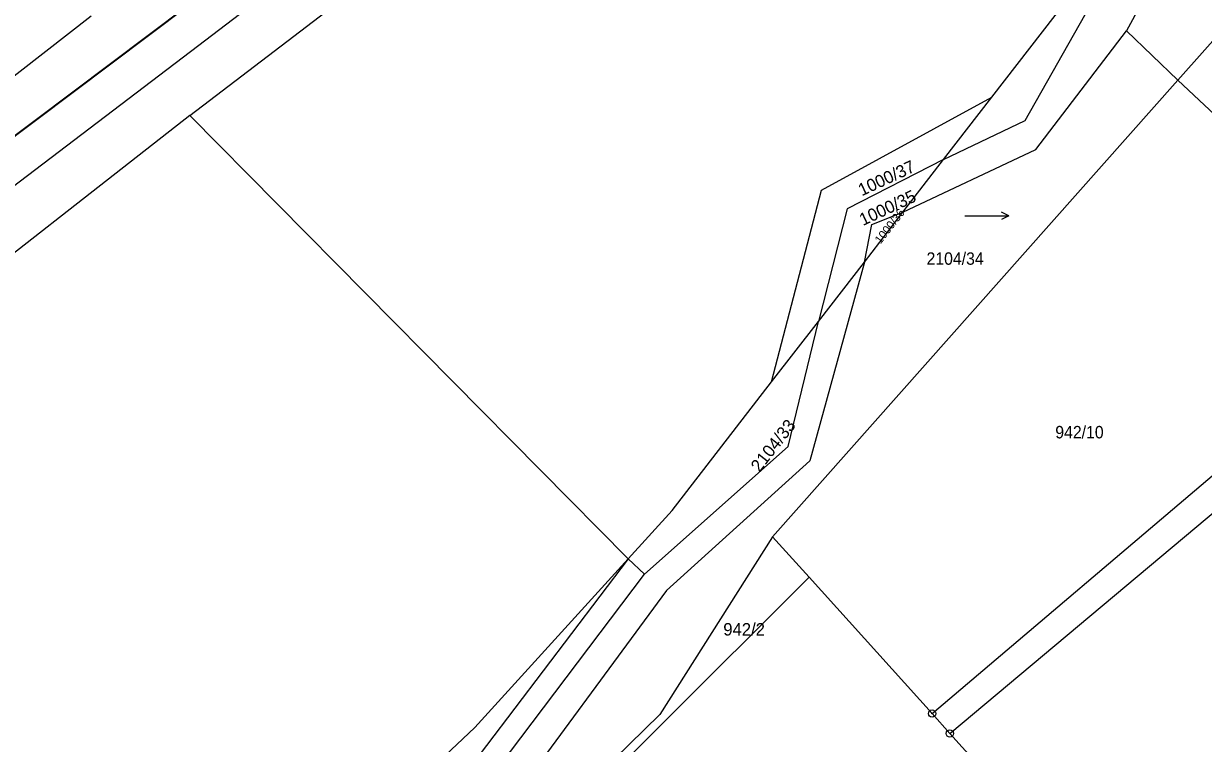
# Model space of a CAD drawing. Extents: x -679733 to -673243, y -1075091 to -1066557.
# Drawn here: x -676020.2 to -675859, y -1069924.8 to -1069826.4 of the extents above; entities that cross this region are included whole.
import ezdxf
from ezdxf.enums import TextEntityAlignment as Align

# ---------------------------------------------------------------- set-up
doc = ezdxf.new("R2010")
doc.units = 0
doc.header["$LTSCALE"] = 0.68
for name, color, linetype, lineweight in [('1', 7, 'Continuous', 25), ('3', 7, 'Continuous', 25), ('6', 7, 'Continuous', 35), ('8', 7, 'Continuous', 25)]:
    doc.layers.add(name, color=color, linetype=linetype, lineweight=lineweight)
doc.layers.add('2', color=7, linetype='Continuous')

msp = doc.modelspace()

# ---------------------------------------------------------------- linework, layer by layer
at = {"layer": '1'}
for p, q in [((-676010.99, -1069825.37), (-676088.56, -1069885.54)), ((-675869.56, -1069827.39), (-675862.51, -1069834.12)), ((-675862.51, -1069834.12), (-675917.89, -1069896.55)), ((-675894.55, -1069844.98), (-675887.93, -1069836.43)), ((-675937.62, -1069899.53), (-675997.54, -1069838.96)), ((-675905.36, -1069858.97), (-675900.1, -1069852.16)), ((-675911.64, -1069867.09), (-675905.36, -1069858.97)), ((-675918.04, -1069875.36), (-675911.64, -1069867.09)), ((-675896.11, -1069920.7), (-675835.35, -1069869.05)), ((-675937.62, -1069899.53), (-675935.39, -1069901.66))]:
    msp.add_line(p, q, dxfattribs=at)
for points in [[(-676099.67, -1069908.32), (-676084.3, -1069896.28), (-675995.32, -1069828.6), (-675906.53, -1069760.86), (-675793.06, -1069675.79), (-675754.18, -1069645.01), (-675664.15, -1069577.48), (-675594.92, -1069524.15), (-675574.39, -1069510.24), (-675555.08, -1069496.2), (-675482.15, -1069440.03), (-675456.91, -1069416.95), (-675424.13, -1069381.33), (-675393.36, -1069340.46), (-675363.08, -1069288.85), (-675347.36, -1069250.98), (-675343.24, -1069243.35), (-675337.43, -1069224.71)], [(-675717.82, -1069645.05), (-675741.39, -1069660.86), (-675748.35, -1069676.94), (-675762.53, -1069688.49), (-675779.47, -1069716.06), (-675842.4, -1069797.54), (-675859.77, -1069811.19), (-675862.53, -1069814.43), (-675869.56, -1069827.39)], [(-675716.92, -1069646.26), (-675782.45, -1069728.27), (-675851.09, -1069821.24), (-675862.51, -1069834.12)], [(-675997.54, -1069838.96), (-675903.59, -1069767.23), (-675861.07, -1069735.07)], [(-675894.55, -1069844.98), (-675883.4, -1069839.63), (-675870.79, -1069817.29), (-675863.56, -1069808.12), (-675846.19, -1069793.34), (-675837.78, -1069778.14)], [(-675887.93, -1069836.43), (-675867.51, -1069810.02), (-675863.09, -1069804.16)], [(-675900.1, -1069852.16), (-675881.91, -1069843.59), (-675869.56, -1069827.39)], [(-675835.35, -1069869.05), (-675835.74, -1069859.24), (-675862.51, -1069834.12)], [(-675893.67, -1069923.41), (-675831.22, -1069871.09), (-675771.88, -1069834.54)], [(-675918.04, -1069875.36), (-675911.2, -1069849.14), (-675887.93, -1069836.43)], [(-675997.54, -1069838.96), (-676073.43, -1069898.36), (-676057.01, -1069914.75)], [(-675894.55, -1069844.98), (-675907.72, -1069851.71), (-675911.64, -1069867.09)], [(-675905.36, -1069858.97), (-675904.33, -1069853.86), (-675900.1, -1069852.16), (-675894.55, -1069844.98)], [(-675905.36, -1069858.97), (-675912.83, -1069886.16), (-675932.38, -1069903.87), (-675955.38, -1069935.13), (-675995.51, -1069973.45), (-676023.75, -1069986.52), (-676037.77, -1070002.37), (-676047.31, -1070025.23), (-676071.19, -1070041.43)], [(-675935.39, -1069901.66), (-675915.76, -1069884.18), (-675911.64, -1069867.09)], [(-675937.62, -1069899.53), (-675931.64, -1069892.95), (-675918.04, -1069875.36)], [(-675917.89, -1069896.55), (-675933.32, -1069920.84), (-676016.5, -1070002.23), (-676066.74, -1070047.9)], [(-676044.53, -1070033.43), (-676021.79, -1070010.73), (-676015.11, -1070004.06), (-675912.92, -1069902.06), (-675917.89, -1069896.55)], [(-675937.62, -1069899.53), (-675960.87, -1069930.18), (-675999.13, -1069967.3), (-676010.58, -1069971.72)], [(-676010.58, -1069971.72), (-675958.57, -1069922.61), (-675937.62, -1069899.53)], [(-676017.95, -1069978.68), (-675996.16, -1069969.3), (-675958.35, -1069932.03), (-675935.39, -1069901.66)], [(-675901.02, -1070013.14), (-675852.02, -1069969.61), (-675893.67, -1069923.41), (-675896.11, -1069920.7), (-675912.92, -1069902.06)]]:
    msp.add_lwpolyline(points, dxfattribs=at)
at = {"layer": '3'}
msp.add_line((-675885.633, -1069852.659), (-675886.61, -1069853.16), dxfattribs=at)
msp.add_lwpolyline([(-675891.633, -1069852.659), (-675885.633, -1069852.659), (-675886.61, -1069852.157)], dxfattribs=at)
at = {"layer": '6'}
msp.add_line((-676029.5, -1069847.76), (-675997.82, -1069823.99), dxfattribs=at)
at = {"layer": '8'}
for centre, radius in [((-675896.11, -1069920.6999), 0.5), ((-675896.11, -1069920.6999), 0.0303), ((-675893.67, -1069923.4099), 0.5), ((-675893.67, -1069923.4099), 0.0303)]:
    msp.add_circle(centre, radius, dxfattribs=at)

# ---------------------------------------------------------------- texts
at = {"layer": '2'}
for s, height, rotation, p in [('1000/37', 1.7, 25, (-675905.71, -1069850)), ('1000/35', 1.7, 25, (-675905.56, -1069854.06)), ('1000/36', 1.14, 52, (-675903.15, -1069856.58)), ('2104/33', 1.7, 52, (-675919.69, -1069887.803))]:
    msp.add_text(s, height=height, rotation=rotation, dxfattribs=at).set_placement(p)
at = {"layer": '2', "width": 0.95}
msp.add_text('2104/34', height=1.7, dxfattribs=at).set_placement((-675892.96, -1069859.35), align=Align.CENTER)
msp.add_text('942/10', height=1.7, dxfattribs=at).set_placement((-675879.27, -1069883.08))
at = {"layer": '2'}
msp.add_text('942/2', height=1.7, dxfattribs=at).set_placement((-675924.63, -1069910.029))

doc.saveas('drawing.dxf')
